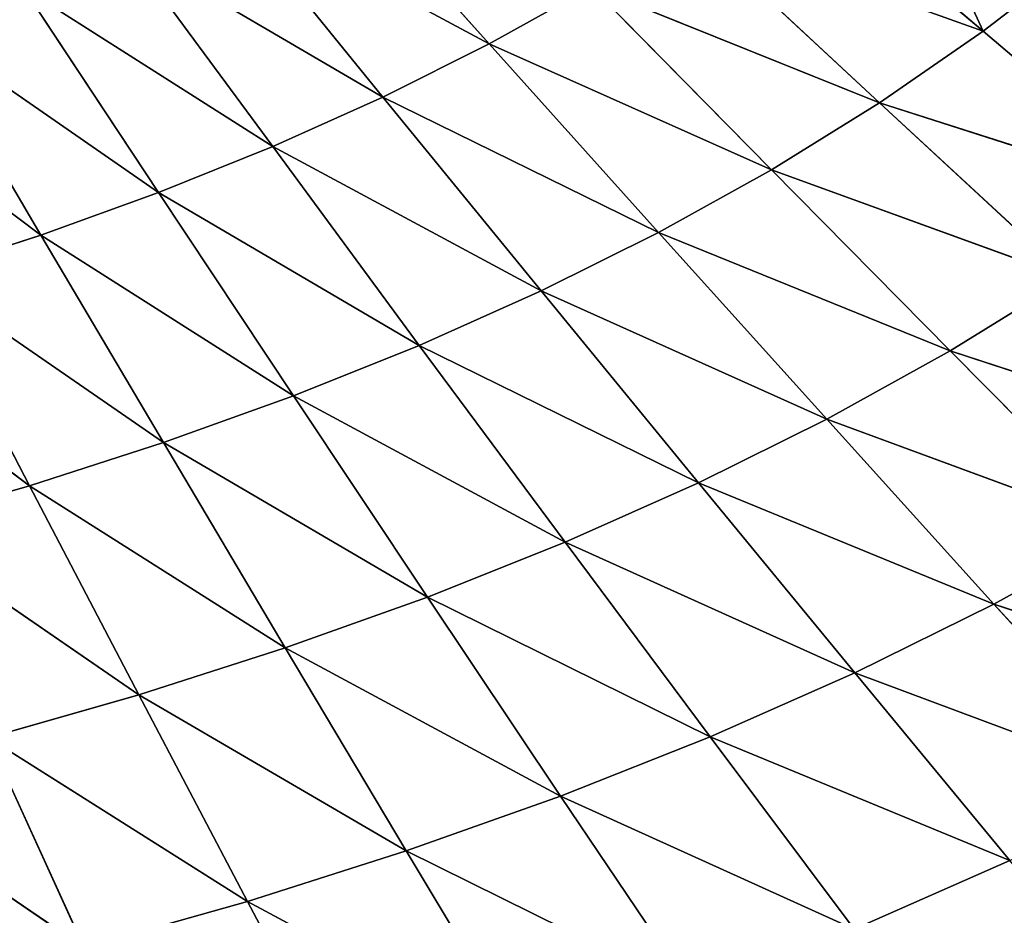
# Model space of a CAD drawing. Extents: x 0 to 500, y 0 to 390.
# Tile 589 of 656: x 284 to 314, y 114 to 141. Entities that reach past the tile are written whole.
import ezdxf

# ---------------------------------------------------------------- set-up
doc = ezdxf.new("R2010")
doc.units = 0
doc.header["$LTSCALE"] = 25.4
doc.layers.get('0').update_dxf_attribs({"linetype": 'CONTINUOUS'})

# ---------------------------------------------------------------- blocks, each defined once
blk = doc.blocks.new('ATLANTA505_-_S_STL')
at = {"color": 0}
for p, q in [((291.412, 30.015, 275.622), (294.652, 31.095, 281.742)), ((291.412, 30.015, 275.622), (294.652, 31.095, 281.742)), ((299.797, 30.994, 280.125), (291.412, 30.015, 275.622)), ((299.797, 30.994, 280.125), (291.412, 30.015, 275.622)), ((299.797, 30.994, 280.125), (296.184, 29.932, 274.108)), ((299.797, 30.994, 280.125), (296.184, 29.932, 274.108)), ((304.792, 30.898, 278.365), (296.184, 29.932, 274.108)), ((304.792, 30.898, 278.365), (296.184, 29.932, 274.108)), ((300.818, 29.853, 272.464), (304.792, 30.898, 278.365)), ((300.818, 29.853, 272.464), (304.792, 30.898, 278.365)), ((300.818, 29.853, 272.464), (309.632, 30.807, 276.459)), ((300.818, 29.853, 272.464), (309.632, 30.807, 276.459)), ((309.632, 30.807, 276.459), (305.307, 29.778, 270.684)), ((309.632, 30.807, 276.459), (305.307, 29.778, 270.684)), ((309.632, 30.807, 276.459), (314.309, 30.721, 274.401)), ((309.632, 30.807, 276.459), (314.309, 30.721, 274.401)), ((305.307, 29.778, 270.684), (314.309, 30.721, 274.401)), ((305.307, 29.778, 270.684), (314.309, 30.721, 274.401)), ((309.646, 29.708, 268.764), (314.309, 30.721, 274.401)), ((309.646, 29.708, 268.764), (314.309, 30.721, 274.401)), ((318.818, 30.642, 272.185), (309.646, 29.708, 268.764)), ((318.818, 30.642, 272.185), (309.646, 29.708, 268.764)), ((318.818, 30.642, 272.185), (313.829, 29.643, 266.698)), ((318.818, 30.642, 272.185), (313.829, 29.643, 266.698)), ((323.152, 30.568, 269.807), (313.829, 29.643, 266.698)), ((323.152, 30.568, 269.807), (313.829, 29.643, 266.698)), ((278.998, 29.219, 271.89), (286.507, 30.101, 277.01)), ((278.998, 29.219, 271.89), (286.507, 30.101, 277.01)), ((286.507, 30.101, 277.01), (283.633, 29.146, 270.711)), ((286.507, 30.101, 277.01), (283.633, 29.146, 270.711)), ((291.412, 30.015, 275.622), (283.633, 29.146, 270.711)), ((291.412, 30.015, 275.622), (283.633, 29.146, 270.711)), ((291.412, 30.015, 275.622), (286.507, 30.101, 277.01)), ((291.412, 30.015, 275.622), (286.507, 30.101, 277.01)), ((288.151, 29.076, 269.421), (291.412, 30.015, 275.622)), ((288.151, 29.076, 269.421), (291.412, 30.015, 275.622)), ((296.184, 29.932, 274.108), (288.151, 29.076, 269.421)), ((296.184, 29.932, 274.108), (288.151, 29.076, 269.421)), ((296.184, 29.932, 274.108), (291.412, 30.015, 275.622)), ((296.184, 29.932, 274.108), (291.412, 30.015, 275.622)), ((296.184, 29.932, 274.108), (292.548, 29.009, 268.016)), ((296.184, 29.932, 274.108), (292.548, 29.009, 268.016)), ((300.818, 29.853, 272.464), (296.184, 29.932, 274.108)), ((300.818, 29.853, 272.464), (296.184, 29.932, 274.108)), ((300.818, 29.853, 272.464), (292.548, 29.009, 268.016)), ((300.818, 29.853, 272.464), (292.548, 29.009, 268.016)), ((296.817, 28.945, 266.49), (300.818, 29.853, 272.464)), ((296.817, 28.945, 266.49), (300.818, 29.853, 272.464)), ((296.817, 28.945, 266.49), (305.307, 29.778, 270.684)), ((296.817, 28.945, 266.49), (305.307, 29.778, 270.684)), ((300.818, 29.853, 272.464), (305.307, 29.778, 270.684)), ((300.818, 29.853, 272.464), (305.307, 29.778, 270.684)), ((305.307, 29.778, 270.684), (300.953, 28.885, 264.84)), ((305.307, 29.778, 270.684), (300.953, 28.885, 264.84)), ((300.953, 28.885, 264.84), (309.646, 29.708, 268.764)), ((300.953, 28.885, 264.84), (309.646, 29.708, 268.764)), ((304.952, 28.828, 263.061), (309.646, 29.708, 268.764)), ((304.952, 28.828, 263.061), (309.646, 29.708, 268.764)), ((313.829, 29.643, 266.698), (304.952, 28.828, 263.061)), ((313.829, 29.643, 266.698), (304.952, 28.828, 263.061)), ((305.307, 29.778, 270.684), (309.646, 29.708, 268.764)), ((305.307, 29.778, 270.684), (309.646, 29.708, 268.764)), ((313.829, 29.643, 266.698), (308.807, 28.775, 261.149)), ((313.829, 29.643, 266.698), (308.807, 28.775, 261.149)), ((317.851, 29.582, 264.482), (308.807, 28.775, 261.149)), ((317.851, 29.582, 264.482), (308.807, 28.775, 261.149)), ((313.829, 29.643, 266.698), (309.646, 29.708, 268.764)), ((313.829, 29.643, 266.698), (309.646, 29.708, 268.764)), ((312.515, 28.726, 259.099), (317.851, 29.582, 264.482)), ((312.515, 28.726, 259.099), (317.851, 29.582, 264.482)), ((317.851, 29.582, 264.482), (313.829, 29.643, 266.698)), ((317.851, 29.582, 264.482), (313.829, 29.643, 266.698)), ((321.708, 29.527, 262.111), (312.515, 28.726, 259.099)), ((321.708, 29.527, 262.111), (312.515, 28.726, 259.099)), ((288.151, 29.076, 269.421), (280.741, 28.322, 264.335)), ((288.151, 29.076, 269.421), (280.741, 28.322, 264.335)), ((288.151, 29.076, 269.421), (283.633, 29.146, 270.711)), ((288.151, 29.076, 269.421), (283.633, 29.146, 270.711)), ((284.871, 28.266, 263.147), (288.151, 29.076, 269.421)), ((284.871, 28.266, 263.147), (288.151, 29.076, 269.421)), ((292.548, 29.009, 268.016), (284.871, 28.266, 263.147)), ((292.548, 29.009, 268.016), (284.871, 28.266, 263.147)), ((292.548, 29.009, 268.016), (288.151, 29.076, 269.421)), ((292.548, 29.009, 268.016), (288.151, 29.076, 269.421)), ((292.548, 29.009, 268.016), (288.89, 28.212, 261.853)), ((292.548, 29.009, 268.016), (288.89, 28.212, 261.853)), ((296.817, 28.945, 266.49), (292.548, 29.009, 268.016)), ((296.817, 28.945, 266.49), (292.548, 29.009, 268.016)), ((296.817, 28.945, 266.49), (288.89, 28.212, 261.853)), ((296.817, 28.945, 266.49), (288.89, 28.212, 261.853)), ((292.792, 28.162, 260.45), (296.817, 28.945, 266.49)), ((292.792, 28.162, 260.45), (296.817, 28.945, 266.49)), ((292.792, 28.162, 260.45), (300.953, 28.885, 264.84)), ((292.792, 28.162, 260.45), (300.953, 28.885, 264.84)), ((300.953, 28.885, 264.84), (296.574, 28.114, 258.933)), ((300.953, 28.885, 264.84), (296.574, 28.114, 258.933)), ((296.574, 28.114, 258.933), (304.952, 28.828, 263.061)), ((296.574, 28.114, 258.933), (304.952, 28.828, 263.061)), ((296.817, 28.945, 266.49), (300.953, 28.885, 264.84)), ((296.817, 28.945, 266.49), (300.953, 28.885, 264.84)), ((300.23, 28.068, 257.299), (304.952, 28.828, 263.061)), ((300.23, 28.068, 257.299), (304.952, 28.828, 263.061)), ((308.807, 28.775, 261.149), (300.23, 28.068, 257.299)), ((308.807, 28.775, 261.149), (300.23, 28.068, 257.299)), ((300.953, 28.885, 264.84), (304.952, 28.828, 263.061)), ((300.953, 28.885, 264.84), (304.952, 28.828, 263.061)), ((308.807, 28.775, 261.149), (303.755, 28.026, 255.543)), ((308.807, 28.775, 261.149), (303.755, 28.026, 255.543)), ((312.515, 28.726, 259.099), (303.755, 28.026, 255.543)), ((312.515, 28.726, 259.099), (303.755, 28.026, 255.543)), ((308.807, 28.775, 261.149), (304.952, 28.828, 263.061)), ((308.807, 28.775, 261.149), (304.952, 28.828, 263.061)), ((307.145, 27.987, 253.661), (312.515, 28.726, 259.099)), ((307.145, 27.987, 253.661), (312.515, 28.726, 259.099)), ((316.07, 28.681, 256.906), (307.145, 27.987, 253.661)), ((316.07, 28.681, 256.906), (307.145, 27.987, 253.661)), ((312.515, 28.726, 259.099), (308.807, 28.775, 261.149)), ((312.515, 28.726, 259.099), (308.807, 28.775, 261.149)), ((310.396, 27.951, 251.65), (316.07, 28.681, 256.906)), ((310.396, 27.951, 251.65), (316.07, 28.681, 256.906)), ((316.07, 28.681, 256.906), (312.515, 28.726, 259.099)), ((316.07, 28.681, 256.906), (312.515, 28.726, 259.099)), ((319.468, 28.641, 254.566), (310.396, 27.951, 251.65)), ((319.468, 28.641, 254.566), (310.396, 27.951, 251.65)), ((313.504, 27.919, 249.505), (319.468, 28.641, 254.566)), ((313.504, 27.919, 249.505), (319.468, 28.641, 254.566)), ((284.871, 28.266, 263.147), (277.835, 27.615, 257.889)), ((284.871, 28.266, 263.147), (277.835, 27.615, 257.889)), ((284.871, 28.266, 263.147), (280.741, 28.322, 264.335)), ((284.871, 28.266, 263.147), (280.741, 28.322, 264.335)), ((281.574, 27.572, 256.805), (284.871, 28.266, 263.147)), ((281.574, 27.572, 256.805), (284.871, 28.266, 263.147)), ((288.89, 28.212, 261.853), (281.574, 27.572, 256.805)), ((288.89, 28.212, 261.853), (281.574, 27.572, 256.805)), ((288.89, 28.212, 261.853), (284.871, 28.266, 263.147)), ((288.89, 28.212, 261.853), (284.871, 28.266, 263.147)), ((288.89, 28.212, 261.853), (285.213, 27.53, 255.626)), ((288.89, 28.212, 261.853), (285.213, 27.53, 255.626)), ((292.792, 28.162, 260.45), (285.213, 27.53, 255.626)), ((292.792, 28.162, 260.45), (285.213, 27.53, 255.626)), ((288.746, 27.49, 254.348), (292.792, 28.162, 260.45)), ((288.746, 27.49, 254.348), (292.792, 28.162, 260.45)), ((288.746, 27.49, 254.348), (296.574, 28.114, 258.933)), ((288.746, 27.49, 254.348), (296.574, 28.114, 258.933)), ((292.792, 28.162, 260.45), (288.89, 28.212, 261.853)), ((292.792, 28.162, 260.45), (288.89, 28.212, 261.853)), ((296.574, 28.114, 258.933), (292.171, 27.453, 252.968)), ((296.574, 28.114, 258.933), (292.171, 27.453, 252.968)), ((292.792, 28.162, 260.45), (296.574, 28.114, 258.933)), ((292.792, 28.162, 260.45), (296.574, 28.114, 258.933)), ((296.574, 28.114, 258.933), (300.23, 28.068, 257.299)), ((296.574, 28.114, 258.933), (300.23, 28.068, 257.299)), ((292.171, 27.453, 252.968), (300.23, 28.068, 257.299)), ((292.171, 27.453, 252.968), (300.23, 28.068, 257.299)), ((295.482, 27.417, 251.481), (300.23, 28.068, 257.299)), ((295.482, 27.417, 251.481), (300.23, 28.068, 257.299)), ((303.755, 28.026, 255.543), (295.482, 27.417, 251.481)), ((303.755, 28.026, 255.543), (295.482, 27.417, 251.481)), ((303.755, 28.026, 255.543), (298.674, 27.384, 249.885)), ((303.755, 28.026, 255.543), (298.674, 27.384, 249.885)), ((307.145, 27.987, 253.661), (298.674, 27.384, 249.885)), ((307.145, 27.987, 253.661), (298.674, 27.384, 249.885)), ((303.755, 28.026, 255.543), (300.23, 28.068, 257.299)), ((303.755, 28.026, 255.543), (300.23, 28.068, 257.299)), ((301.745, 27.354, 248.175), (307.145, 27.987, 253.661)), ((301.745, 27.354, 248.175), (307.145, 27.987, 253.661)), ((310.396, 27.951, 251.65), (301.745, 27.354, 248.175)), ((310.396, 27.951, 251.65), (301.745, 27.354, 248.175)), ((307.145, 27.987, 253.661), (303.755, 28.026, 255.543)), ((307.145, 27.987, 253.661), (303.755, 28.026, 255.543)), ((304.69, 27.326, 246.348), (310.396, 27.951, 251.65)), ((304.69, 27.326, 246.348), (310.396, 27.951, 251.65)), ((313.504, 27.919, 249.505), (304.69, 27.326, 246.348)), ((313.504, 27.919, 249.505), (304.69, 27.326, 246.348)), ((310.396, 27.951, 251.65), (307.145, 27.987, 253.661)), ((310.396, 27.951, 251.65), (307.145, 27.987, 253.661)), ((307.506, 27.3, 244.4), (313.504, 27.919, 249.505)), ((307.506, 27.3, 244.4), (313.504, 27.919, 249.505)), ((310.19, 27.278, 242.328), (313.504, 27.919, 249.505)), ((310.19, 27.278, 242.328), (313.504, 27.919, 249.505)), ((313.504, 27.919, 249.505), (310.396, 27.951, 251.65)), ((313.504, 27.919, 249.505), (310.396, 27.951, 251.65)), ((316.466, 27.89, 247.222), (313.504, 27.919, 249.505)), ((316.466, 27.89, 247.222), (313.504, 27.919, 249.505)), ((285.213, 27.53, 255.626), (278.261, 26.98, 250.403)), ((285.213, 27.53, 255.626), (278.261, 26.98, 250.403)), ((285.213, 27.53, 255.626), (281.518, 26.948, 249.341)), ((285.213, 27.53, 255.626), (281.518, 26.948, 249.341)), ((285.213, 27.53, 255.626), (281.574, 27.572, 256.805)), ((285.213, 27.53, 255.626), (281.574, 27.572, 256.805)), ((288.746, 27.49, 254.348), (285.213, 27.53, 255.626)), ((288.746, 27.49, 254.348), (285.213, 27.53, 255.626)), ((288.746, 27.49, 254.348), (281.518, 26.948, 249.341)), ((288.746, 27.49, 254.348), (281.518, 26.948, 249.341)), ((284.681, 26.918, 248.191), (288.746, 27.49, 254.348)), ((284.681, 26.918, 248.191), (288.746, 27.49, 254.348)), ((284.681, 26.918, 248.191), (292.171, 27.453, 252.968)), ((284.681, 26.918, 248.191), (292.171, 27.453, 252.968)), ((292.171, 27.453, 252.968), (287.746, 26.889, 246.95)), ((292.171, 27.453, 252.968), (287.746, 26.889, 246.95)), ((287.746, 26.889, 246.95), (295.482, 27.417, 251.481)), ((287.746, 26.889, 246.95), (295.482, 27.417, 251.481)), ((288.746, 27.49, 254.348), (292.171, 27.453, 252.968)), ((288.746, 27.49, 254.348), (292.171, 27.453, 252.968)), ((290.71, 26.862, 245.614), (295.482, 27.417, 251.481)), ((290.71, 26.862, 245.614), (295.482, 27.417, 251.481)), ((298.674, 27.384, 249.885), (290.71, 26.862, 245.614)), ((298.674, 27.384, 249.885), (290.71, 26.862, 245.614)), ((292.171, 27.453, 252.968), (295.482, 27.417, 251.481)), ((292.171, 27.453, 252.968), (295.482, 27.417, 251.481)), ((298.674, 27.384, 249.885), (293.568, 26.837, 244.18)), ((298.674, 27.384, 249.885), (293.568, 26.837, 244.18)), ((298.674, 27.384, 249.885), (295.482, 27.417, 251.481)), ((298.674, 27.384, 249.885), (295.482, 27.417, 251.481)), ((301.745, 27.354, 248.175), (298.674, 27.384, 249.885)), ((301.745, 27.354, 248.175), (298.674, 27.384, 249.885))]:
    blk.add_line(p, q, dxfattribs=at)
mesh = blk.add_polyface(dxfattribs=at)
corners = [(318.938, 31.884, 279.967), (314.309, 30.721, 274.401), (309.632, 30.807, 276.459)]
mesh.append_faces([[corners[k] for k in face] for face in [(0, 1, 2)]], dxfattribs={"color": 0})
mesh = blk.add_polyface(dxfattribs=at)
corners = [(294.652, 31.095, 281.742), (291.412, 30.015, 275.622), (286.507, 30.101, 277.01)]
mesh.append_faces([[corners[k] for k in face] for face in [(0, 1, 2)]], dxfattribs={"color": 0})
mesh = blk.add_polyface(dxfattribs=at)
corners = [(294.652, 31.095, 281.742), (299.797, 30.994, 280.125), (291.412, 30.015, 275.622)]
mesh.append_faces([[corners[k] for k in face] for face in [(0, 1, 2)]], dxfattribs={"color": 0})
mesh = blk.add_polyface(dxfattribs=at)
corners = [(299.797, 30.994, 280.125), (296.184, 29.932, 274.108), (291.412, 30.015, 275.622)]
mesh.append_faces([[corners[k] for k in face] for face in [(0, 1, 2)]], dxfattribs={"color": 0})
mesh = blk.add_polyface(dxfattribs=at)
corners = [(299.797, 30.994, 280.125), (304.792, 30.898, 278.365), (296.184, 29.932, 274.108)]
mesh.append_faces([[corners[k] for k in face] for face in [(0, 1, 2)]], dxfattribs={"color": 0})
mesh = blk.add_polyface(dxfattribs=at)
corners = [(304.792, 30.898, 278.365), (300.818, 29.853, 272.464), (296.184, 29.932, 274.108)]
mesh.append_faces([[corners[k] for k in face] for face in [(0, 1, 2)]], dxfattribs={"color": 0})
mesh = blk.add_polyface(dxfattribs=at)
corners = [(304.792, 30.898, 278.365), (309.632, 30.807, 276.459), (300.818, 29.853, 272.464)]
mesh.append_faces([[corners[k] for k in face] for face in [(0, 1, 2)]], dxfattribs={"color": 0})
mesh = blk.add_polyface(dxfattribs=at)
corners = [(309.632, 30.807, 276.459), (305.307, 29.778, 270.684), (300.818, 29.853, 272.464)]
mesh.append_faces([[corners[k] for k in face] for face in [(0, 1, 2)]], dxfattribs={"color": 0})
mesh = blk.add_polyface(dxfattribs=at)
corners = [(309.632, 30.807, 276.459), (314.309, 30.721, 274.401), (305.307, 29.778, 270.684)]
mesh.append_faces([[corners[k] for k in face] for face in [(0, 1, 2)]], dxfattribs={"color": 0})
mesh = blk.add_polyface(dxfattribs=at)
corners = [(314.309, 30.721, 274.401), (309.646, 29.708, 268.764), (305.307, 29.778, 270.684)]
mesh.append_faces([[corners[k] for k in face] for face in [(0, 1, 2)]], dxfattribs={"color": 0})
mesh = blk.add_polyface(dxfattribs=at)
corners = [(314.309, 30.721, 274.401), (318.818, 30.642, 272.185), (309.646, 29.708, 268.764)]
mesh.append_faces([[corners[k] for k in face] for face in [(0, 1, 2)]], dxfattribs={"color": 0})
mesh = blk.add_polyface(dxfattribs=at)
corners = [(318.818, 30.642, 272.185), (313.829, 29.643, 266.698), (309.646, 29.708, 268.764)]
mesh.append_faces([[corners[k] for k in face] for face in [(0, 1, 2)]], dxfattribs={"color": 0})
mesh = blk.add_polyface(dxfattribs=at)
corners = [(318.818, 30.642, 272.185), (323.152, 30.568, 269.807), (313.829, 29.643, 266.698)]
mesh.append_faces([[corners[k] for k in face] for face in [(0, 1, 2)]], dxfattribs={"color": 0})
mesh = blk.add_polyface(dxfattribs=at)
corners = [(323.152, 30.568, 269.807), (317.851, 29.582, 264.482), (313.829, 29.643, 266.698)]
mesh.append_faces([[corners[k] for k in face] for face in [(0, 1, 2)]], dxfattribs={"color": 0})
mesh = blk.add_polyface(dxfattribs=at)
corners = [(281.477, 30.192, 278.277), (286.507, 30.101, 277.01), (278.998, 29.219, 271.89)]
mesh.append_faces([[corners[k] for k in face] for face in [(0, 1, 2)]], dxfattribs={"color": 0})
mesh = blk.add_polyface(dxfattribs=at)
corners = [(286.507, 30.101, 277.01), (283.633, 29.146, 270.711), (278.998, 29.219, 271.89)]
mesh.append_faces([[corners[k] for k in face] for face in [(0, 1, 2)]], dxfattribs={"color": 0})
mesh = blk.add_polyface(dxfattribs=at)
corners = [(286.507, 30.101, 277.01), (291.412, 30.015, 275.622), (283.633, 29.146, 270.711)]
mesh.append_faces([[corners[k] for k in face] for face in [(0, 1, 2)]], dxfattribs={"color": 0})
mesh = blk.add_polyface(dxfattribs=at)
corners = [(291.412, 30.015, 275.622), (288.151, 29.076, 269.421), (283.633, 29.146, 270.711)]
mesh.append_faces([[corners[k] for k in face] for face in [(0, 1, 2)]], dxfattribs={"color": 0})
mesh = blk.add_polyface(dxfattribs=at)
corners = [(291.412, 30.015, 275.622), (296.184, 29.932, 274.108), (288.151, 29.076, 269.421)]
mesh.append_faces([[corners[k] for k in face] for face in [(0, 1, 2)]], dxfattribs={"color": 0})
mesh = blk.add_polyface(dxfattribs=at)
corners = [(296.184, 29.932, 274.108), (292.548, 29.009, 268.016), (288.151, 29.076, 269.421)]
mesh.append_faces([[corners[k] for k in face] for face in [(0, 1, 2)]], dxfattribs={"color": 0})
mesh = blk.add_polyface(dxfattribs=at)
corners = [(296.184, 29.932, 274.108), (300.818, 29.853, 272.464), (292.548, 29.009, 268.016)]
mesh.append_faces([[corners[k] for k in face] for face in [(0, 1, 2)]], dxfattribs={"color": 0})
mesh = blk.add_polyface(dxfattribs=at)
corners = [(300.818, 29.853, 272.464), (296.817, 28.945, 266.49), (292.548, 29.009, 268.016)]
mesh.append_faces([[corners[k] for k in face] for face in [(0, 1, 2)]], dxfattribs={"color": 0})
mesh = blk.add_polyface(dxfattribs=at)
corners = [(300.818, 29.853, 272.464), (305.307, 29.778, 270.684), (296.817, 28.945, 266.49)]
mesh.append_faces([[corners[k] for k in face] for face in [(0, 1, 2)]], dxfattribs={"color": 0})
mesh = blk.add_polyface(dxfattribs=at)
corners = [(305.307, 29.778, 270.684), (300.953, 28.885, 264.84), (296.817, 28.945, 266.49)]
mesh.append_faces([[corners[k] for k in face] for face in [(0, 1, 2)]], dxfattribs={"color": 0})
mesh = blk.add_polyface(dxfattribs=at)
corners = [(305.307, 29.778, 270.684), (309.646, 29.708, 268.764), (300.953, 28.885, 264.84)]
mesh.append_faces([[corners[k] for k in face] for face in [(0, 1, 2)]], dxfattribs={"color": 0})
mesh = blk.add_polyface(dxfattribs=at)
corners = [(309.646, 29.708, 268.764), (304.952, 28.828, 263.061), (300.953, 28.885, 264.84)]
mesh.append_faces([[corners[k] for k in face] for face in [(0, 1, 2)]], dxfattribs={"color": 0})
mesh = blk.add_polyface(dxfattribs=at)
corners = [(309.646, 29.708, 268.764), (313.829, 29.643, 266.698), (304.952, 28.828, 263.061)]
mesh.append_faces([[corners[k] for k in face] for face in [(0, 1, 2)]], dxfattribs={"color": 0})
mesh = blk.add_polyface(dxfattribs=at)
corners = [(313.829, 29.643, 266.698), (308.807, 28.775, 261.149), (304.952, 28.828, 263.061)]
mesh.append_faces([[corners[k] for k in face] for face in [(0, 1, 2)]], dxfattribs={"color": 0})
mesh = blk.add_polyface(dxfattribs=at)
corners = [(313.829, 29.643, 266.698), (317.851, 29.582, 264.482), (308.807, 28.775, 261.149)]
mesh.append_faces([[corners[k] for k in face] for face in [(0, 1, 2)]], dxfattribs={"color": 0})
mesh = blk.add_polyface(dxfattribs=at)
corners = [(317.851, 29.582, 264.482), (312.515, 28.726, 259.099), (308.807, 28.775, 261.149)]
mesh.append_faces([[corners[k] for k in face] for face in [(0, 1, 2)]], dxfattribs={"color": 0})
mesh = blk.add_polyface(dxfattribs=at)
corners = [(317.851, 29.582, 264.482), (321.708, 29.527, 262.111), (312.515, 28.726, 259.099)]
mesh.append_faces([[corners[k] for k in face] for face in [(0, 1, 2)]], dxfattribs={"color": 0})
mesh = blk.add_polyface(dxfattribs=at)
corners = [(321.708, 29.527, 262.111), (316.07, 28.681, 256.906), (312.515, 28.726, 259.099)]
mesh.append_faces([[corners[k] for k in face] for face in [(0, 1, 2)]], dxfattribs={"color": 0})
mesh = blk.add_polyface(dxfattribs=at)
corners = [(283.633, 29.146, 270.711), (288.151, 29.076, 269.421), (280.741, 28.322, 264.335)]
mesh.append_faces([[corners[k] for k in face] for face in [(0, 1, 2)]], dxfattribs={"color": 0})
mesh = blk.add_polyface(dxfattribs=at)
corners = [(288.151, 29.076, 269.421), (284.871, 28.266, 263.147), (280.741, 28.322, 264.335)]
mesh.append_faces([[corners[k] for k in face] for face in [(0, 1, 2)]], dxfattribs={"color": 0})
mesh = blk.add_polyface(dxfattribs=at)
corners = [(288.151, 29.076, 269.421), (292.548, 29.009, 268.016), (284.871, 28.266, 263.147)]
mesh.append_faces([[corners[k] for k in face] for face in [(0, 1, 2)]], dxfattribs={"color": 0})
mesh = blk.add_polyface(dxfattribs=at)
corners = [(292.548, 29.009, 268.016), (288.89, 28.212, 261.853), (284.871, 28.266, 263.147)]
mesh.append_faces([[corners[k] for k in face] for face in [(0, 1, 2)]], dxfattribs={"color": 0})
mesh = blk.add_polyface(dxfattribs=at)
corners = [(292.548, 29.009, 268.016), (296.817, 28.945, 266.49), (288.89, 28.212, 261.853)]
mesh.append_faces([[corners[k] for k in face] for face in [(0, 1, 2)]], dxfattribs={"color": 0})
mesh = blk.add_polyface(dxfattribs=at)
corners = [(296.817, 28.945, 266.49), (292.792, 28.162, 260.45), (288.89, 28.212, 261.853)]
mesh.append_faces([[corners[k] for k in face] for face in [(0, 1, 2)]], dxfattribs={"color": 0})
mesh = blk.add_polyface(dxfattribs=at)
corners = [(296.817, 28.945, 266.49), (300.953, 28.885, 264.84), (292.792, 28.162, 260.45)]
mesh.append_faces([[corners[k] for k in face] for face in [(0, 1, 2)]], dxfattribs={"color": 0})
mesh = blk.add_polyface(dxfattribs=at)
corners = [(300.953, 28.885, 264.84), (296.574, 28.114, 258.933), (292.792, 28.162, 260.45)]
mesh.append_faces([[corners[k] for k in face] for face in [(0, 1, 2)]], dxfattribs={"color": 0})
mesh = blk.add_polyface(dxfattribs=at)
corners = [(300.953, 28.885, 264.84), (304.952, 28.828, 263.061), (296.574, 28.114, 258.933)]
mesh.append_faces([[corners[k] for k in face] for face in [(0, 1, 2)]], dxfattribs={"color": 0})
mesh = blk.add_polyface(dxfattribs=at)
corners = [(304.952, 28.828, 263.061), (300.23, 28.068, 257.299), (296.574, 28.114, 258.933)]
mesh.append_faces([[corners[k] for k in face] for face in [(0, 1, 2)]], dxfattribs={"color": 0})
mesh = blk.add_polyface(dxfattribs=at)
corners = [(304.952, 28.828, 263.061), (308.807, 28.775, 261.149), (300.23, 28.068, 257.299)]
mesh.append_faces([[corners[k] for k in face] for face in [(0, 1, 2)]], dxfattribs={"color": 0})
mesh = blk.add_polyface(dxfattribs=at)
corners = [(308.807, 28.775, 261.149), (303.755, 28.026, 255.543), (300.23, 28.068, 257.299)]
mesh.append_faces([[corners[k] for k in face] for face in [(0, 1, 2)]], dxfattribs={"color": 0})
mesh = blk.add_polyface(dxfattribs=at)
corners = [(308.807, 28.775, 261.149), (312.515, 28.726, 259.099), (303.755, 28.026, 255.543)]
mesh.append_faces([[corners[k] for k in face] for face in [(0, 1, 2)]], dxfattribs={"color": 0})
mesh = blk.add_polyface(dxfattribs=at)
corners = [(312.515, 28.726, 259.099), (307.145, 27.987, 253.661), (303.755, 28.026, 255.543)]
mesh.append_faces([[corners[k] for k in face] for face in [(0, 1, 2)]], dxfattribs={"color": 0})
mesh = blk.add_polyface(dxfattribs=at)
corners = [(312.515, 28.726, 259.099), (316.07, 28.681, 256.906), (307.145, 27.987, 253.661)]
mesh.append_faces([[corners[k] for k in face] for face in [(0, 1, 2)]], dxfattribs={"color": 0})
mesh = blk.add_polyface(dxfattribs=at)
corners = [(316.07, 28.681, 256.906), (310.396, 27.951, 251.65), (307.145, 27.987, 253.661)]
mesh.append_faces([[corners[k] for k in face] for face in [(0, 1, 2)]], dxfattribs={"color": 0})
mesh = blk.add_polyface(dxfattribs=at)
corners = [(316.07, 28.681, 256.906), (319.468, 28.641, 254.566), (310.396, 27.951, 251.65)]
mesh.append_faces([[corners[k] for k in face] for face in [(0, 1, 2)]], dxfattribs={"color": 0})
mesh = blk.add_polyface(dxfattribs=at)
corners = [(319.468, 28.641, 254.566), (313.504, 27.919, 249.505), (310.396, 27.951, 251.65)]
mesh.append_faces([[corners[k] for k in face] for face in [(0, 1, 2)]], dxfattribs={"color": 0})
mesh = blk.add_polyface(dxfattribs=at)
corners = [(319.468, 28.641, 254.566), (316.466, 27.89, 247.222), (313.504, 27.919, 249.505)]
mesh.append_faces([[corners[k] for k in face] for face in [(0, 1, 2)]], dxfattribs={"color": 0})
mesh = blk.add_polyface(dxfattribs=at)
corners = [(280.741, 28.322, 264.335), (284.871, 28.266, 263.147), (277.835, 27.615, 257.889)]
mesh.append_faces([[corners[k] for k in face] for face in [(0, 1, 2)]], dxfattribs={"color": 0})
mesh = blk.add_polyface(dxfattribs=at)
corners = [(284.871, 28.266, 263.147), (281.574, 27.572, 256.805), (277.835, 27.615, 257.889)]
mesh.append_faces([[corners[k] for k in face] for face in [(0, 1, 2)]], dxfattribs={"color": 0})
mesh = blk.add_polyface(dxfattribs=at)
corners = [(284.871, 28.266, 263.147), (288.89, 28.212, 261.853), (281.574, 27.572, 256.805)]
mesh.append_faces([[corners[k] for k in face] for face in [(0, 1, 2)]], dxfattribs={"color": 0})
mesh = blk.add_polyface(dxfattribs=at)
corners = [(288.89, 28.212, 261.853), (285.213, 27.53, 255.626), (281.574, 27.572, 256.805)]
mesh.append_faces([[corners[k] for k in face] for face in [(0, 1, 2)]], dxfattribs={"color": 0})
mesh = blk.add_polyface(dxfattribs=at)
corners = [(288.89, 28.212, 261.853), (292.792, 28.162, 260.45), (285.213, 27.53, 255.626)]
mesh.append_faces([[corners[k] for k in face] for face in [(0, 1, 2)]], dxfattribs={"color": 0})
mesh = blk.add_polyface(dxfattribs=at)
corners = [(292.792, 28.162, 260.45), (288.746, 27.49, 254.348), (285.213, 27.53, 255.626)]
mesh.append_faces([[corners[k] for k in face] for face in [(0, 1, 2)]], dxfattribs={"color": 0})
mesh = blk.add_polyface(dxfattribs=at)
corners = [(292.792, 28.162, 260.45), (296.574, 28.114, 258.933), (288.746, 27.49, 254.348)]
mesh.append_faces([[corners[k] for k in face] for face in [(0, 1, 2)]], dxfattribs={"color": 0})
mesh = blk.add_polyface(dxfattribs=at)
corners = [(296.574, 28.114, 258.933), (292.171, 27.453, 252.968), (288.746, 27.49, 254.348)]
mesh.append_faces([[corners[k] for k in face] for face in [(0, 1, 2)]], dxfattribs={"color": 0})
mesh = blk.add_polyface(dxfattribs=at)
corners = [(296.574, 28.114, 258.933), (300.23, 28.068, 257.299), (292.171, 27.453, 252.968)]
mesh.append_faces([[corners[k] for k in face] for face in [(0, 1, 2)]], dxfattribs={"color": 0})
mesh = blk.add_polyface(dxfattribs=at)
corners = [(300.23, 28.068, 257.299), (295.482, 27.417, 251.481), (292.171, 27.453, 252.968)]
mesh.append_faces([[corners[k] for k in face] for face in [(0, 1, 2)]], dxfattribs={"color": 0})
mesh = blk.add_polyface(dxfattribs=at)
corners = [(300.23, 28.068, 257.299), (303.755, 28.026, 255.543), (295.482, 27.417, 251.481)]
mesh.append_faces([[corners[k] for k in face] for face in [(0, 1, 2)]], dxfattribs={"color": 0})
mesh = blk.add_polyface(dxfattribs=at)
corners = [(303.755, 28.026, 255.543), (298.674, 27.384, 249.885), (295.482, 27.417, 251.481)]
mesh.append_faces([[corners[k] for k in face] for face in [(0, 1, 2)]], dxfattribs={"color": 0})
mesh = blk.add_polyface(dxfattribs=at)
corners = [(303.755, 28.026, 255.543), (307.145, 27.987, 253.661), (298.674, 27.384, 249.885)]
mesh.append_faces([[corners[k] for k in face] for face in [(0, 1, 2)]], dxfattribs={"color": 0})
mesh = blk.add_polyface(dxfattribs=at)
corners = [(307.145, 27.987, 253.661), (301.745, 27.354, 248.175), (298.674, 27.384, 249.885)]
mesh.append_faces([[corners[k] for k in face] for face in [(0, 1, 2)]], dxfattribs={"color": 0})
mesh = blk.add_polyface(dxfattribs=at)
corners = [(307.145, 27.987, 253.661), (310.396, 27.951, 251.65), (301.745, 27.354, 248.175)]
mesh.append_faces([[corners[k] for k in face] for face in [(0, 1, 2)]], dxfattribs={"color": 0})
mesh = blk.add_polyface(dxfattribs=at)
corners = [(310.396, 27.951, 251.65), (304.69, 27.326, 246.348), (301.745, 27.354, 248.175)]
mesh.append_faces([[corners[k] for k in face] for face in [(0, 1, 2)]], dxfattribs={"color": 0})
mesh = blk.add_polyface(dxfattribs=at)
corners = [(310.396, 27.951, 251.65), (313.504, 27.919, 249.505), (304.69, 27.326, 246.348)]
mesh.append_faces([[corners[k] for k in face] for face in [(0, 1, 2)]], dxfattribs={"color": 0})
mesh = blk.add_polyface(dxfattribs=at)
corners = [(313.504, 27.919, 249.505), (307.506, 27.3, 244.4), (304.69, 27.326, 246.348)]
mesh.append_faces([[corners[k] for k in face] for face in [(0, 1, 2)]], dxfattribs={"color": 0})
mesh = blk.add_polyface(dxfattribs=at)
corners = [(313.504, 27.919, 249.505), (310.19, 27.278, 242.328), (307.506, 27.3, 244.4)]
mesh.append_faces([[corners[k] for k in face] for face in [(0, 1, 2)]], dxfattribs={"color": 0})
mesh = blk.add_polyface(dxfattribs=at)
corners = [(313.504, 27.919, 249.505), (316.466, 27.89, 247.222), (310.19, 27.278, 242.328)]
mesh.append_faces([[corners[k] for k in face] for face in [(0, 1, 2)]], dxfattribs={"color": 0})
mesh = blk.add_polyface(dxfattribs=at)
corners = [(281.574, 27.572, 256.805), (285.213, 27.53, 255.626), (278.261, 26.98, 250.403)]
mesh.append_faces([[corners[k] for k in face] for face in [(0, 1, 2)]], dxfattribs={"color": 0})
mesh = blk.add_polyface(dxfattribs=at)
corners = [(285.213, 27.53, 255.626), (281.518, 26.948, 249.341), (278.261, 26.98, 250.403)]
mesh.append_faces([[corners[k] for k in face] for face in [(0, 1, 2)]], dxfattribs={"color": 0})
mesh = blk.add_polyface(dxfattribs=at)
corners = [(285.213, 27.53, 255.626), (288.746, 27.49, 254.348), (281.518, 26.948, 249.341)]
mesh.append_faces([[corners[k] for k in face] for face in [(0, 1, 2)]], dxfattribs={"color": 0})
mesh = blk.add_polyface(dxfattribs=at)
corners = [(288.746, 27.49, 254.348), (284.681, 26.918, 248.191), (281.518, 26.948, 249.341)]
mesh.append_faces([[corners[k] for k in face] for face in [(0, 1, 2)]], dxfattribs={"color": 0})
mesh = blk.add_polyface(dxfattribs=at)
corners = [(288.746, 27.49, 254.348), (292.171, 27.453, 252.968), (284.681, 26.918, 248.191)]
mesh.append_faces([[corners[k] for k in face] for face in [(0, 1, 2)]], dxfattribs={"color": 0})
mesh = blk.add_polyface(dxfattribs=at)
corners = [(292.171, 27.453, 252.968), (287.746, 26.889, 246.95), (284.681, 26.918, 248.191)]
mesh.append_faces([[corners[k] for k in face] for face in [(0, 1, 2)]], dxfattribs={"color": 0})
mesh = blk.add_polyface(dxfattribs=at)
corners = [(292.171, 27.453, 252.968), (295.482, 27.417, 251.481), (287.746, 26.889, 246.95)]
mesh.append_faces([[corners[k] for k in face] for face in [(0, 1, 2)]], dxfattribs={"color": 0})
mesh = blk.add_polyface(dxfattribs=at)
corners = [(295.482, 27.417, 251.481), (290.71, 26.862, 245.614), (287.746, 26.889, 246.95)]
mesh.append_faces([[corners[k] for k in face] for face in [(0, 1, 2)]], dxfattribs={"color": 0})
mesh = blk.add_polyface(dxfattribs=at)
corners = [(295.482, 27.417, 251.481), (298.674, 27.384, 249.885), (290.71, 26.862, 245.614)]
mesh.append_faces([[corners[k] for k in face] for face in [(0, 1, 2)]], dxfattribs={"color": 0})
mesh = blk.add_polyface(dxfattribs=at)
corners = [(298.674, 27.384, 249.885), (293.568, 26.837, 244.18), (290.71, 26.862, 245.614)]
mesh.append_faces([[corners[k] for k in face] for face in [(0, 1, 2)]], dxfattribs={"color": 0})
mesh = blk.add_polyface(dxfattribs=at)
corners = [(298.674, 27.384, 249.885), (301.745, 27.354, 248.175), (293.568, 26.837, 244.18)]
mesh.append_faces([[corners[k] for k in face] for face in [(0, 1, 2)]], dxfattribs={"color": 0})
mesh = blk.add_polyface(dxfattribs=at)
corners = [(274.935, 26.481, 243.946), (284.681, 26.918, 248.191), (277.808, 26.457, 243.004), (281.518, 26.948, 249.341)]
mesh.append_faces([[corners[k] for k in face] for face in [(0, 1, 2), (1, 0, 3)]], dxfattribs={"vtx0": -1, "color": 0})

msp = doc.modelspace()

# ---------------------------------------------------------------- block references
at = {"color": 254, "extrusion": (0, -1, 1.11022e-16)}
msp.add_blockref('ATLANTA505_-_S_STL', (-0.149, -0.01, -389.852), dxfattribs=at)

doc.saveas('drawing.dxf')
